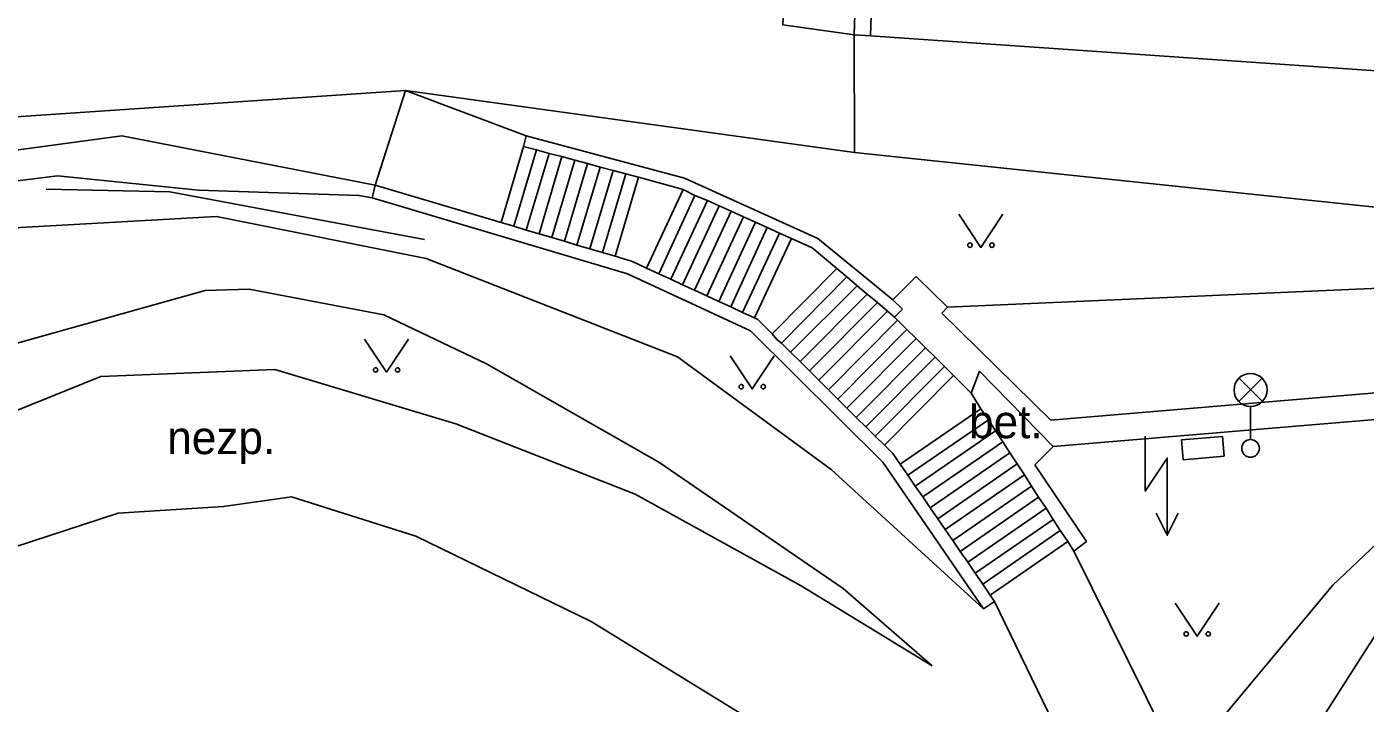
# Model space of a CAD drawing. Extents: x -737812 to -729375, y -1123000 to -1115500.
# Drawn here: x -735932.71 to -735902.33, y -1119313.03 to -1119297.69 of the extents above; entities that cross this region are included whole.
import ezdxf

# ---------------------------------------------------------------- set-up
doc = ezdxf.new("R2010")
doc.units = 0
for name, color, linetype in [('Doplněk polohopisu', 7, 'Continuous'), ('Hranice - ploty_ zdi', 7, 'Continuous'), ('Komunikace', 7, 'Continuous'), ('Pomocné popisy', 7, 'Continuous'), ('Povr_ zn_ inž_ sítí - el_', 7, 'Continuous'), ('Značky druhů pozemků', 7, 'Continuous')]:
    doc.layers.add(name, color=color, linetype=linetype)

msp = doc.modelspace()

# ---------------------------------------------------------------- linework, layer by layer
at = {"layer": 'Doplněk polohopisu'}
for p, q in [((-735934.67, -1119302.34), (-735928.4, -1119301.99)), ((-735928.4, -1119301.99), (-735923.64, -1119302.94)), ((-735923.64, -1119302.94), (-735917.94, -1119305.17)), ((-735931.03, -1119305.62), (-735927.08, -1119305.46)), ((-735927.08, -1119305.46), (-735922.97, -1119306.69)), ((-735917.94, -1119305.17), (-735914.45, -1119307.73)), ((-735935.98, -1119307.61), (-735931.03, -1119305.62)), ((-735922.97, -1119306.69), (-735918.9, -1119308.29)), ((-735906.5, -1119307.06), (-735905.57, -1119306.98)), ((-735905.57, -1119306.98), (-735905.53, -1119307.43)), ((-735906.5, -1119307.06), (-735906.46, -1119307.51)), ((-735906.46, -1119307.51), (-735905.53, -1119307.43)), ((-735914.45, -1119307.73), (-735910.99, -1119310.89)), ((-735926.7, -1119308.35), (-735928.24, -1119308.57)), ((-735923.88, -1119309.24), (-735926.7, -1119308.35)), ((-735903.06, -1119310.35), (-735900.82, -1119308.23)), ((-735930.63, -1119308.72), (-735935.86, -1119310.42)), ((-735928.24, -1119308.57), (-735930.63, -1119308.72)), ((-735919.9, -1119311.18), (-735923.88, -1119309.24)), ((-735908.94, -1119309.58), (-735906.51, -1119314.48)), ((-735906.51, -1119314.48), (-735903.06, -1119310.35)), ((-735908.68, -1119314.97), (-735910.74, -1119310.72)), ((-735913.19, -1119315.29), (-735919.9, -1119311.18))]:
    msp.add_line(p, q, dxfattribs=at)
msp.add_lwpolyline([(-735918.9, -1119308.29), (-735915.13, -1119310.37), (-735912.16, -1119312.18)], dxfattribs=at)
at = {"layer": 'Hranice - ploty_ zdi'}
for p, q in [((-735913.93, -1119297.87), (-735913.56, -1119297.89)), ((-735921.43, -1119300.4), (-735921.37, -1119300.16)), ((-735917.78, -1119301.12), (-735921.37, -1119300.16)), ((-735921.94, -1119302.13), (-735921.43, -1119300.4)), ((-735921.65, -1119302.21), (-735921.14, -1119300.48)), ((-735921.14, -1119300.48), (-735921.43, -1119300.4)), ((-735921.37, -1119302.3), (-735920.85, -1119300.56)), ((-735920.85, -1119300.56), (-735921.14, -1119300.48)), ((-735920.56, -1119300.63), (-735920.85, -1119300.56)), ((-735921.08, -1119302.38), (-735920.56, -1119300.63)), ((-735920.79, -1119302.47), (-735920.27, -1119300.71)), ((-735920.27, -1119300.71), (-735920.56, -1119300.63)), ((-735920.5, -1119302.55), (-735919.98, -1119300.79)), ((-735919.98, -1119300.79), (-735920.27, -1119300.71)), ((-735920.22, -1119302.64), (-735919.69, -1119300.87)), ((-735919.69, -1119300.87), (-735919.98, -1119300.79)), ((-735919.4, -1119300.95), (-735919.69, -1119300.87)), ((-735919.93, -1119302.72), (-735919.4, -1119300.95)), ((-735919.64, -1119302.81), (-735919.11, -1119301.02)), ((-735919.11, -1119301.02), (-735919.4, -1119300.95)), ((-735919.35, -1119302.89), (-735918.82, -1119301.1)), ((-735918.82, -1119301.1), (-735919.11, -1119301.02)), ((-735917.86, -1119301.36), (-735918.82, -1119301.1)), ((-735914.75, -1119302.49), (-735917.78, -1119301.12)), ((-735932.27, -1119301.37), (-735929.46, -1119301.43)), ((-735929.46, -1119301.43), (-735923.68, -1119302.51)), ((-735921.94, -1119302.13), (-735924.8, -1119301.28)), ((-735918.64, -1119303.16), (-735917.81, -1119301.38)), ((-735918.36, -1119303.29), (-735917.54, -1119301.51)), ((-735917.81, -1119301.38), (-735917.86, -1119301.36)), ((-735917.54, -1119301.51), (-735917.81, -1119301.38)), ((-735917.26, -1119301.63), (-735917.54, -1119301.51)), ((-735919.07, -1119303.29), (-735924.87, -1119301.57)), ((-735918.09, -1119303.41), (-735917.26, -1119301.63)), ((-735917.82, -1119303.54), (-735916.99, -1119301.75)), ((-735916.99, -1119301.75), (-735917.26, -1119301.63)), ((-735916.72, -1119301.87), (-735916.99, -1119301.75)), ((-735917.55, -1119303.66), (-735916.72, -1119301.87)), ((-735917.27, -1119303.79), (-735916.44, -1119302)), ((-735916.44, -1119302), (-735916.72, -1119301.87)), ((-735916.17, -1119302.12), (-735916.44, -1119302)), ((-735921.65, -1119302.21), (-735921.94, -1119302.13)), ((-735921.37, -1119302.3), (-735921.65, -1119302.21)), ((-735921.08, -1119302.38), (-735921.37, -1119302.3)), ((-735920.79, -1119302.47), (-735921.08, -1119302.38)), ((-735917, -1119303.92), (-735916.17, -1119302.12)), ((-735916.73, -1119304.04), (-735915.9, -1119302.24)), ((-735916.46, -1119304.17), (-735915.62, -1119302.37)), ((-735915.9, -1119302.24), (-735916.17, -1119302.12)), ((-735915.62, -1119302.37), (-735915.9, -1119302.24)), ((-735915.35, -1119302.49), (-735915.62, -1119302.37)), ((-735920.5, -1119302.55), (-735920.79, -1119302.47)), ((-735920.22, -1119302.64), (-735920.5, -1119302.55)), ((-735919.93, -1119302.72), (-735920.22, -1119302.64)), ((-735919.64, -1119302.81), (-735919.93, -1119302.72)), ((-735916.19, -1119304.29), (-735915.35, -1119302.49)), ((-735914.88, -1119302.7), (-735915.35, -1119302.49)), ((-735914.32, -1119303.17), (-735914.88, -1119302.7)), ((-735913.05, -1119303.88), (-735914.75, -1119302.49)), ((-735919.35, -1119302.89), (-735919.64, -1119302.81)), ((-735918.96, -1119303.01), (-735919.35, -1119302.89)), ((-735918.64, -1119303.16), (-735918.96, -1119303.01)), ((-735916.28, -1119304.58), (-735919.07, -1119303.29)), ((-735918.36, -1119303.29), (-735918.64, -1119303.16)), ((-735918.09, -1119303.41), (-735918.36, -1119303.29)), ((-735915.79, -1119304.65), (-735914.32, -1119303.17)), ((-735914.09, -1119303.36), (-735914.32, -1119303.17)), ((-735917.82, -1119303.54), (-735918.09, -1119303.41)), ((-735917.55, -1119303.66), (-735917.82, -1119303.54)), ((-735915.58, -1119304.86), (-735914.09, -1119303.36)), ((-735915.37, -1119305.07), (-735913.86, -1119303.56)), ((-735913.86, -1119303.56), (-735914.09, -1119303.36)), ((-735913.63, -1119303.75), (-735913.86, -1119303.56)), ((-735912.52, -1119303.35), (-735913.05, -1119303.88)), ((-735911.81, -1119304.05), (-735912.52, -1119303.35)), ((-735928.66, -1119303.67), (-735933.06, -1119304.9)), ((-735927.66, -1119303.64), (-735928.66, -1119303.67)), ((-735924.6, -1119304.22), (-735927.66, -1119303.64)), ((-735917.27, -1119303.79), (-735917.55, -1119303.66)), ((-735917, -1119303.92), (-735917.27, -1119303.79)), ((-735916.73, -1119304.04), (-735917, -1119303.92)), ((-735915.15, -1119305.28), (-735913.63, -1119303.75)), ((-735914.94, -1119305.49), (-735913.4, -1119303.94)), ((-735913.4, -1119303.94), (-735913.63, -1119303.75)), ((-735913.17, -1119304.14), (-735913.4, -1119303.94)), ((-735913.05, -1119303.88), (-735912.83, -1119304.09)), ((-735922.27, -1119305.33), (-735924.6, -1119304.22)), ((-735916.46, -1119304.17), (-735916.73, -1119304.04)), ((-735916.19, -1119304.29), (-735916.46, -1119304.17)), ((-735914.73, -1119305.7), (-735913.17, -1119304.14)), ((-735913.01, -1119304.27), (-735913.17, -1119304.14)), ((-735912.83, -1119304.09), (-735913.01, -1119304.27)), ((-735911.94, -1119304.18), (-735911.81, -1119304.05)), ((-735911.94, -1119304.18), (-735909.46, -1119306.61)), ((-735916.11, -1119304.33), (-735916.19, -1119304.29)), ((-735915.79, -1119304.65), (-735916.11, -1119304.33)), ((-735914.51, -1119305.92), (-735912.94, -1119304.34)), ((-735914.3, -1119306.13), (-735912.73, -1119304.55)), ((-735912.94, -1119304.34), (-735913.01, -1119304.27)), ((-735912.73, -1119304.55), (-735912.94, -1119304.34)), ((-735912.52, -1119304.76), (-735912.73, -1119304.55)), ((-735913.28, -1119307.56), (-735916.28, -1119304.58)), ((-735915.68, -1119304.78), (-735915.79, -1119304.65)), ((-735915.58, -1119304.86), (-735915.68, -1119304.78)), ((-735914.09, -1119306.34), (-735912.52, -1119304.76)), ((-735912.31, -1119304.97), (-735912.52, -1119304.76)), ((-735915.37, -1119305.07), (-735915.58, -1119304.86)), ((-735915.15, -1119305.28), (-735915.37, -1119305.07)), ((-735913.88, -1119306.55), (-735912.31, -1119304.97)), ((-735912.09, -1119305.18), (-735912.31, -1119304.97)), ((-735918.36, -1119307.56), (-735922.27, -1119305.33)), ((-735914.94, -1119305.49), (-735915.15, -1119305.28)), ((-735913.66, -1119306.76), (-735912.09, -1119305.18)), ((-735913.45, -1119306.97), (-735911.88, -1119305.39)), ((-735911.88, -1119305.39), (-735912.09, -1119305.18)), ((-735911.67, -1119305.6), (-735911.88, -1119305.39)), ((-735914.73, -1119305.7), (-735914.94, -1119305.49)), ((-735914.51, -1119305.92), (-735914.73, -1119305.7)), ((-735913.24, -1119307.18), (-735911.67, -1119305.6)), ((-735911.27, -1119306), (-735911.67, -1119305.6)), ((-735911.27, -1119306), (-735911.08, -1119305.5)), ((-735911.08, -1119305.5), (-735909.41, -1119307.21)), ((-735909.46, -1119306.61), (-735897.22, -1119305.58)), ((-735914.3, -1119306.13), (-735914.51, -1119305.92)), ((-735911.05, -1119306.35), (-735911.27, -1119306)), ((-735914.09, -1119306.34), (-735914.3, -1119306.13)), ((-735913.88, -1119306.55), (-735914.09, -1119306.34)), ((-735912.88, -1119307.61), (-735911.05, -1119306.35)), ((-735910.88, -1119306.6), (-735911.05, -1119306.35)), ((-735909.41, -1119307.21), (-735897.17, -1119306.18)), ((-735913.66, -1119306.76), (-735913.88, -1119306.55)), ((-735912.71, -1119307.86), (-735910.88, -1119306.6)), ((-735910.72, -1119306.85), (-735910.88, -1119306.6)), ((-735913.45, -1119306.97), (-735913.66, -1119306.76)), ((-735913.24, -1119307.18), (-735913.45, -1119306.97)), ((-735912.54, -1119308.11), (-735910.72, -1119306.85)), ((-735910.55, -1119307.1), (-735910.72, -1119306.85)), ((-735913.05, -1119307.37), (-735913.24, -1119307.18)), ((-735912.37, -1119308.35), (-735910.55, -1119307.1)), ((-735910.39, -1119307.35), (-735910.55, -1119307.1)), ((-735909.41, -1119307.21), (-735909.83, -1119307.62)), ((-735914.18, -1119310.43), (-735918.36, -1119307.56)), ((-735910.99, -1119310.89), (-735913.28, -1119307.56)), ((-735912.88, -1119307.61), (-735913.05, -1119307.37)), ((-735912.2, -1119308.6), (-735910.39, -1119307.35)), ((-735910.23, -1119307.6), (-735910.39, -1119307.35)), ((-735912.71, -1119307.86), (-735912.88, -1119307.61)), ((-735912.54, -1119308.11), (-735912.71, -1119307.86)), ((-735912.03, -1119308.85), (-735910.23, -1119307.6)), ((-735911.86, -1119309.09), (-735910.06, -1119307.85)), ((-735910.06, -1119307.85), (-735910.23, -1119307.6)), ((-735909.9, -1119308.11), (-735910.06, -1119307.85)), ((-735909.83, -1119307.62), (-735908.65, -1119309.36)), ((-735912.37, -1119308.35), (-735912.54, -1119308.11)), ((-735911.69, -1119309.34), (-735909.9, -1119308.11)), ((-735909.74, -1119308.36), (-735909.9, -1119308.11)), ((-735912.2, -1119308.6), (-735912.37, -1119308.35)), ((-735911.52, -1119309.59), (-735909.74, -1119308.36)), ((-735909.57, -1119308.61), (-735909.74, -1119308.36)), ((-735912.03, -1119308.85), (-735912.2, -1119308.6)), ((-735911.35, -1119309.83), (-735909.57, -1119308.61)), ((-735909.41, -1119308.86), (-735909.57, -1119308.61)), ((-735911.86, -1119309.09), (-735912.03, -1119308.85)), ((-735911.69, -1119309.34), (-735911.86, -1119309.09)), ((-735911.18, -1119310.08), (-735909.41, -1119308.86)), ((-735909.25, -1119309.11), (-735909.41, -1119308.86)), ((-735911.52, -1119309.59), (-735911.69, -1119309.34)), ((-735911.01, -1119310.33), (-735909.25, -1119309.11)), ((-735910.84, -1119310.58), (-735909.08, -1119309.36)), ((-735909.08, -1119309.36), (-735909.25, -1119309.11)), ((-735908.94, -1119309.58), (-735909.08, -1119309.36)), ((-735908.65, -1119309.36), (-735908.94, -1119309.58)), ((-735911.35, -1119309.83), (-735911.52, -1119309.59)), ((-735911.18, -1119310.08), (-735911.35, -1119309.83)), ((-735911.01, -1119310.33), (-735911.18, -1119310.08)), ((-735912.16, -1119312.18), (-735914.18, -1119310.43)), ((-735910.84, -1119310.58), (-735911.01, -1119310.33)), ((-735910.74, -1119310.72), (-735910.84, -1119310.58)), ((-735910.74, -1119310.72), (-735910.99, -1119310.89)), ((-735902.09, -1119311.48), (-735903.97, -1119314.41))]:
    msp.add_line(p, q, dxfattribs=at)
for points in [[(-735915.21, -1119290.62), (-735915.36, -1119293.68), (-735915.55, -1119297.64), (-735913.93, -1119297.87), (-735913.8, -1119293.97), (-735913.7, -1119290.94)], [(-735913.33, -1119290.98), (-735913.43, -1119293.99), (-735913.56, -1119297.89)], [(-736022.04, -1119330.6), (-735995.78, -1119328.6), (-735985.87, -1119325.38), (-735975.73, -1119319.59), (-735966.49, -1119314.33), (-735957.05, -1119309.71), (-735946.5, -1119305.05), (-735940.34, -1119302.71), (-735936, -1119301.57), (-735932.01, -1119301.07), (-735928.81, -1119301.39), (-735925.17, -1119301.51), (-735924.87, -1119301.57), (-735924.8, -1119301.28), (-735930.55, -1119300.16), (-735936.93, -1119301.02), (-735943.54, -1119303.36), (-735950.09, -1119305.85), (-735956.04, -1119308.34), (-735968.69, -1119314.74), (-735985.21, -1119324.44), (-735995.73, -1119327.9), (-736009.25, -1119328.91)], [(-735836.96, -1119300.43), (-735854.7, -1119301.47), (-735865.56, -1119302.01), (-735911.81, -1119304.05)]]:
    msp.add_lwpolyline(points, dxfattribs=at)
at = {"layer": 'Komunikace'}
for p, q in [((-735913.93, -1119297.87), (-735913.92, -1119300.54)), ((-735913.56, -1119297.89), (-735899.48, -1119298.87)), ((-735924.11, -1119299.13), (-735924.8, -1119301.28)), ((-735921.37, -1119300.16), (-735924.11, -1119299.13))]:
    msp.add_line(p, q, dxfattribs=at)
for points in [[(-735944.05, -1119302.88), (-735937.01, -1119300.38), (-735933.28, -1119299.75), (-735924.11, -1119299.13)], [(-735924.11, -1119299.13), (-735913.92, -1119300.54)], [(-735913.92, -1119300.54), (-735899.43, -1119302.06), (-735893.74, -1119302.16), (-735879.03, -1119302.03), (-735865.52, -1119301.68), (-735854.78, -1119301), (-735836.96, -1119300.43)]]:
    msp.add_lwpolyline(points, dxfattribs=at)
at = {"layer": 'Povr_ zn_ inž_ sítí - el_'}
for p, q in [((-735905.194, -1119306.188), (-735904.666, -1119305.66)), ((-735904.658, -1119306.185), (-735905.186, -1119305.656)), ((-735904.93, -1119306.3), (-735904.93, -1119307.05))]:
    msp.add_line(p, q, dxfattribs=at)
for points in [[(-735907.32, -1119306.97), (-735907.32, -1119308.22), (-735906.82, -1119307.47), (-735906.82, -1119309.22)], [(-735907.07, -1119308.72), (-735906.82, -1119309.22), (-735906.57, -1119308.72)]]:
    msp.add_lwpolyline(points, dxfattribs=at)
for centre, radius in [((-735904.93, -1119305.925), 0.375), ((-735904.93, -1119307.25), 0.2)]:
    msp.add_circle(centre, radius, dxfattribs=at)
at = {"layer": 'Značky druhů pozemků'}
for points in [[(-735911.55, -1119301.94), (-735911.05, -1119302.69), (-735910.55, -1119301.94)], [(-735925.04, -1119304.77), (-735924.54, -1119305.52), (-735924.04, -1119304.77)], [(-735916.74, -1119305.15), (-735916.24, -1119305.9), (-735915.74, -1119305.15)], [(-735906.64, -1119310.76), (-735906.14, -1119311.51), (-735905.64, -1119310.76)]]:
    msp.add_lwpolyline(points, dxfattribs=at)
for centre in [(-735911.3, -1119302.64), (-735910.8, -1119302.64), (-735924.79, -1119305.47), (-735924.29, -1119305.47), (-735916.49, -1119305.85), (-735915.99, -1119305.85), (-735906.39, -1119311.46), (-735905.89, -1119311.46)]:
    msp.add_circle(centre, 0.05, dxfattribs=at)

# ---------------------------------------------------------------- texts
at = {"layer": 'Pomocné popisy'}
for s, p in [('bet.', (-735911.32, -1119307.02)), ('nezp.', (-735929.52, -1119307.38))]:
    msp.add_text(s, height=0.75, dxfattribs=at).set_placement(p)

doc.saveas('drawing.dxf')
